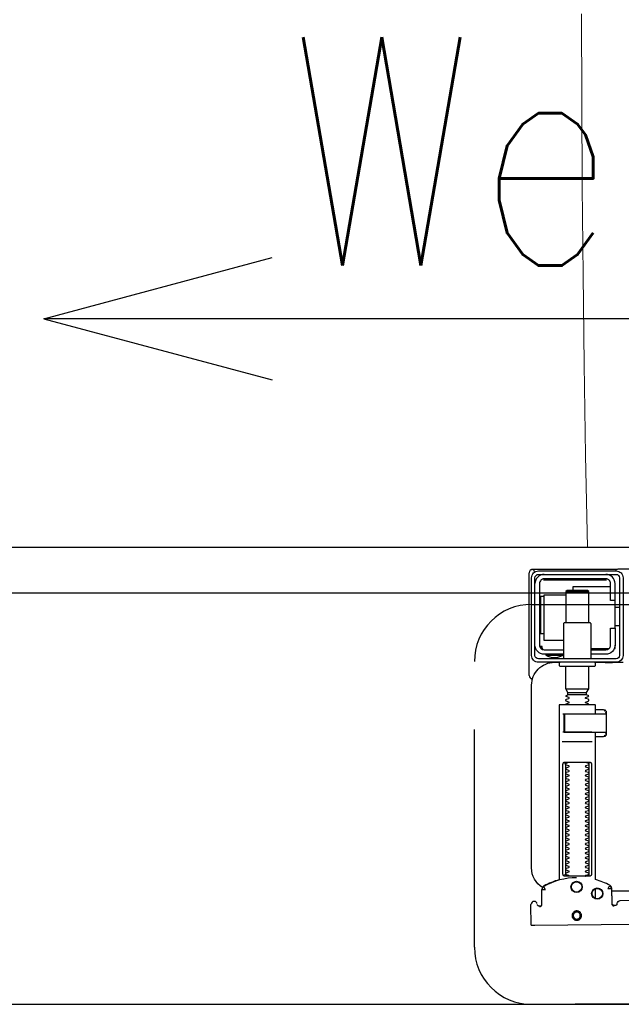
# Model space of a CAD drawing. Header units: millimetres. Extents: x 28600 to 181045, y -399112 to -163690.
# Tile 426 of 482: x 74472 to 74498, y -195414 to -195371. Entities that reach past the tile are written whole.
import ezdxf

# ---------------------------------------------------------------- set-up
doc = ezdxf.new("R2010")
doc.units = ezdxf.units.MM
doc.linetypes.add('CARKOVANA', pattern=[7.5, 5, -2.5])
doc.linetypes.add('HIDDEN2', pattern=[4.7625, 3.175, -1.5875])
doc.layers.get('0').update_dxf_attribs({"color": 8})
for name, color, linetype in [('!! 0_ Istn-sciany', 8, 'Continuous'), ('!! 0_Istn-went', 8, 'Continuous'), ('!! 1_Wyburzenia', 8, 'CARKOVANA'), ('!! 2 ZABUDOWA GK-MDF', 8, 'Continuous'), ('!! 2_wypos-sanitarne', 8, 'Continuous')]:
    doc.layers.add(name, color=color, linetype=linetype)
doc.layers.add('!!_@ wypos sanit nd', color=8, linetype='Continuous', plot=False)
doc.styles.add('ARCHETYP', font='romans.shx', dxfattribs={"height": 15})

# ---------------------------------------------------------------- blocks, each defined once
blk = doc.blocks.new('A$Cff2eaf8b')
for points in [[(0.19864, 0.08252), (0.11173, 0.08169)], [(0.20013, 0.08252), (0.20025, 0.07353)], [(0.16386, 0.07389), (0.16409, 0.07384), (0.16425, 0.07378), (0.1644, 0.07368), (0.16452, 0.07356), (0.16463, 0.07342), (0.16471, 0.07326), (0.16476, 0.07309), (0.16478, 0.07292), (0.16496, 0.06636), (0.16497, 0.06624), (0.16498, 0.06614), (0.165, 0.06604), (0.16503, 0.06594), (0.16507, 0.06584), (0.16511, 0.06575), (0.16516, 0.06566), (0.16521, 0.06557), (0.16527, 0.06549), (0.16534, 0.0654), (0.16542, 0.06533), (0.1655, 0.06526), (0.16558, 0.06519), (0.16567, 0.06513), (0.16576, 0.06508), (0.16651, 0.0647), (0.16726, 0.06433), (0.16803, 0.06399), (0.16881, 0.06367), (0.1696, 0.06337), (0.17039, 0.06309), (0.17119, 0.06284), (0.172, 0.0626), (0.172, -0.00186)], [(0.1651, 0.06653), (0.16492, 0.07312), (0.1649, 0.07329), (0.16485, 0.07345), (0.16478, 0.07361), (0.16467, 0.07374), (0.16455, 0.07386), (0.16441, 0.07396), (0.16425, 0.07403), (0.16409, 0.07408), (0.16391, 0.07409)], [(0.19757, 0.07355), (0.19749, 0.07368), (0.19738, 0.0738), (0.19726, 0.0739), (0.19713, 0.07399), (0.19698, 0.07405), (0.19683, 0.07408), (0.19667, 0.07409), (0.19577, 0.07408)], [(0.172, 0.07087), (0.172, 0.06656)], [(0.16493, 0.0675), (-0.16477, 0.0675)], [(0.17483, 0.06014), (0.17483, 0.01214)], [(0.18523, 0.01214), (0.18523, 0.06014)], [(0.16811, -0.00015), (0.16776, -0.00056), (0.16776, -0.00022), (0.16779, -0.00011), (0.16786, -0.00004), (0.16797, 0), (0.1681, 0.00001), (0.16822, 0.00001), (0.16841, 0.00003), (0.16887, 0.00014), (0.172, 0.00014)], [(0.16848, 0.00006), (0.16856, 0.00012), (0.16876, 0.00014)], [(0.18662, 0.00214), (0.17345, 0.00214)], [(0.16732, -0.0019), (0.16732, -0.00074), (0.16736, -0.00062), (0.16746, -0.00054), (0.16767, -0.00049)], [(0.16751, -0.00165), (0.16754, -0.00139), (0.16766, -0.00086)], [(0.17371, -0.00186), (0.18481, -0.00186), (0.18637, -0.00186)], [(0.16767, -0.01124), (0.16755, -0.01122), (0.16746, -0.01119), (0.16737, -0.01112), (0.16732, -0.01098), (0.16732, -0.00983)], [(0.16766, -0.01087), (0.16754, -0.01033), (0.16751, -0.01008)], [(0.172, -0.01186), (0.16887, -0.01186), (0.16841, -0.01176), (0.16831, -0.01174), (0.16819, -0.01174), (0.16806, -0.01173), (0.16794, -0.01172), (0.16783, -0.01166), (0.16776, -0.01151), (0.16776, -0.01117), (0.16811, -0.01157)], [(0.16876, -0.01186), (0.16866, -0.01186), (0.16848, -0.01178)], [(0.18558, -0.00986), (0.18637, -0.00986)], [(0.185, -0.02092), (0.175, -0.02092)], [(0.1759, -0.0183), (0.1841, -0.0183)], [(0.1841, -0.01936), (0.1759, -0.01936)], [(0.19962, -0.02522), (0.19976, -0.02523), (0.19987, -0.02526), (0.20001, -0.0253)], [(0.20099, -0.02671), (0.20099, -0.0717)], [(0.174, -0.0385), (0.16618, -0.0385)], [(0.167, -0.03806), (0.16693, -0.03815), (0.16687, -0.03825), (0.16681, -0.03837), (0.16675, -0.0385)], [(0.19499, -0.03806), (0.19506, -0.03814), (0.19512, -0.03823), (0.19517, -0.03833), (0.19521, -0.03842), (0.19525, -0.03853), (0.19528, -0.03863), (0.19531, -0.03874), (0.19533, -0.03885), (0.19535, -0.03896), (0.19537, -0.03907), (0.19538, -0.03917), (0.19539, -0.03927), (0.19537, -0.03937), (0.19547, -0.0394), (0.19557, -0.0394), (0.19567, -0.0394), (0.19578, -0.0394), (0.19589, -0.0394), (0.19612, -0.0394), (0.19616, -0.0393), (0.19615, -0.03919), (0.19613, -0.03907), (0.19609, -0.03894), (0.19605, -0.03882), (0.19594, -0.03861)], [(0.1635, -0.0475), (0.1635, -0.04)], [(0.186, -0.042), (0.1945, -0.042), (0.1945, -0.062), (0.185, -0.062)], [(0.19591, -0.04489), (0.19602, -0.04489), (0.19615, -0.04489), (0.19632, -0.04489), (0.1965, -0.04489)], [(0.1615, -0.0485), (0.1635, -0.0485)], [(0.175, -0.0498), (0.175, -0.06346), (0.1755, -0.06396), (0.1845, -0.06396), (0.185, -0.06346), (0.185, -0.0498)], [(0.1615, -0.0565), (0.1635, -0.0565)], [(0.1655, -0.0655), (0.182, -0.0655), (0.182, -0.06396)], [(0.185, -0.06346), (0.175, -0.06346)], [(0.1965, -0.06151), (0.19632, -0.06151), (0.19615, -0.06151), (0.19602, -0.06151), (0.19591, -0.06151)], [(0.16721, -0.0685), (0.19466, -0.0685), (0.19478, -0.0685)], [(0.17, -0.069), (0.17, -0.0685)], [(0.174, -0.069), (0.174, -0.0685)]]:
    blk.add_lwpolyline(points)
for points in [[(0.16424, 0.07378), (0.16327, 0.07377), (0.16304, 0.07374), (0.16282, 0.07366), (0.16262, 0.07353), (0.16265, 0.07357), (0.16258, 0.07337), (0.16257, 0.07317, -0.157432), (0.16238, 0.07258), (0.1621, 0.07218, -0.241147), (0.16129, 0.07175), (0.1115, 0.07128)], [(0.19647, 0.0744), (0.19626, 0.07438), (0.19604, 0.0743), (0.19585, 0.07417), (0.19566, 0.07396, 0.132231), (0.19551, 0.07346), (0.19546, 0.06691)], [(0.19885, 0.07212), (0.19898, 0.07212), (0.19912, 0.07213), (0.19927, 0.07216), (0.1994, 0.07222), (0.19953, 0.07229), (0.19965, 0.07238), (0.19975, 0.07248), (0.20007, 0.07294, 0.158481), (0.20025, 0.07353)], [(0.19768, 0.0731, 0.415336), (0.19869, 0.07211)], [(0.18031, 0.06175, 0.125713), (0.19466, 0.06556, 0.121439), (0.19519, 0.06605, -0.262119), (0.2, 0.0575), (0.2, -0.0225, -0.414214), (0.19, -0.0325), (0.18751, -0.0325, 0.405519), (0.188, -0.032), (0.188, -0.0313, 0.414214), (0.1875, -0.0308), (0.1725, -0.0308, 0.414214), (0.172, -0.0313), (0.172, -0.032, 0.405519), (0.17249, -0.0325, 0.001664), (0.15993, -0.0325)], [(0.172, -0.00986), (0.172, -0.01366, 0.414214), (0.1722, -0.01386), (0.18462, -0.01386), (0.1878, -0.01386, 0.414214), (0.188, -0.01366), (0.188, 0.06267), (0.18885, 0.06292), (0.18969, 0.06319), (0.19052, 0.0635), (0.19134, 0.06382), (0.19215, 0.06417), (0.19295, 0.06454), (0.19374, 0.06494), (0.19456, 0.06538), (0.19464, 0.06544), (0.19473, 0.0655), (0.19481, 0.06557), (0.19488, 0.06564), (0.19495, 0.06572), (0.19502, 0.06581)], [(0.17647, 0.01114, 0.182836), (0.17636, 0.01123), (0.17515, 0.01163, 0.050055), (0.175, 0.0119), (0.175, 0.01218, 0.050055), (0.17515, 0.01244), (0.17636, 0.01285, 0.719897), (0.17636, 0.01323), (0.17515, 0.01363, 0.050055), (0.175, 0.0139), (0.175, 0.01418, 0.050055), (0.17515, 0.01444), (0.17636, 0.01485, 0.719897), (0.17636, 0.01523), (0.17515, 0.01563, 0.050055), (0.175, 0.0159), (0.175, 0.01618, 0.050055), (0.17515, 0.01644), (0.17636, 0.01685, 0.719897), (0.17636, 0.01723), (0.17515, 0.01763, 0.050055), (0.175, 0.0179), (0.175, 0.01818, 0.050055), (0.17515, 0.01844), (0.17636, 0.01885, 0.719897), (0.17636, 0.01923), (0.17515, 0.01963, 0.050055), (0.175, 0.0199), (0.175, 0.02018, 0.050055), (0.17515, 0.02044), (0.17636, 0.02085, 0.719897), (0.17636, 0.02123), (0.17515, 0.02163, 0.050055), (0.175, 0.0219), (0.175, 0.02218, 0.050055), (0.17515, 0.02244), (0.17636, 0.02285, 0.719897), (0.17636, 0.02323), (0.17515, 0.02363, 0.050055), (0.175, 0.0239), (0.175, 0.02418, 0.050055), (0.17515, 0.02444), (0.17636, 0.02485, 0.719897), (0.17636, 0.02523), (0.17515, 0.02563, 0.050055), (0.175, 0.0259), (0.175, 0.02618, 0.050055), (0.17515, 0.02644), (0.17636, 0.02685, 0.719897), (0.17636, 0.02723), (0.17515, 0.02763, 0.050055), (0.175, 0.0279), (0.175, 0.02818, 0.050055), (0.17515, 0.02844), (0.17636, 0.02885, 0.719897), (0.17636, 0.02923), (0.17515, 0.02963, 0.050055), (0.175, 0.0299), (0.175, 0.03018, 0.050055), (0.17515, 0.03044), (0.17636, 0.03085, 0.719897), (0.17636, 0.03123), (0.17515, 0.03163, 0.050055), (0.175, 0.0319), (0.175, 0.03218, 0.050055), (0.17515, 0.03244), (0.17636, 0.03285, 0.719897), (0.17636, 0.03323), (0.17515, 0.03363, 0.050055), (0.175, 0.0339), (0.175, 0.03418, 0.050055), (0.17515, 0.03444), (0.17636, 0.03485, 0.719897), (0.17636, 0.03523), (0.17515, 0.03563, 0.050055), (0.175, 0.0359), (0.175, 0.03618, 0.050055), (0.17515, 0.03644), (0.17636, 0.03685, 0.719897), (0.17636, 0.03723), (0.17515, 0.03763, 0.050055), (0.175, 0.0379), (0.175, 0.03818, 0.050055), (0.17515, 0.03844), (0.17636, 0.03885, 0.719897), (0.17636, 0.03923), (0.17515, 0.03963, 0.050055), (0.175, 0.0399), (0.175, 0.04018, 0.050055), (0.17515, 0.04044), (0.17636, 0.04085, 0.719897), (0.17636, 0.04123), (0.17515, 0.04163, 0.050055), (0.175, 0.0419), (0.175, 0.04218, 0.050055), (0.17515, 0.04244), (0.17636, 0.04285, 0.719897), (0.17636, 0.04323), (0.17515, 0.04363, 0.050055), (0.175, 0.0439), (0.175, 0.04418, 0.050055), (0.17515, 0.04444), (0.17636, 0.04485, 0.719897), (0.17636, 0.04523), (0.17515, 0.04563, 0.050055), (0.175, 0.0459), (0.175, 0.04618, 0.050055), (0.17515, 0.04644), (0.17636, 0.04685, 0.719897), (0.17636, 0.04723), (0.17515, 0.04763, 0.050055), (0.175, 0.0479), (0.175, 0.04818, 0.050055), (0.17515, 0.04844), (0.17636, 0.04885, 0.719897), (0.17636, 0.04923), (0.17515, 0.04963, 0.050055), (0.175, 0.0499), (0.175, 0.05018, 0.050055), (0.17515, 0.05044), (0.17636, 0.05085, 0.719897), (0.17636, 0.05123), (0.17515, 0.05163, 0.050055), (0.175, 0.0519), (0.175, 0.05218, 0.050055), (0.17515, 0.05244), (0.17636, 0.05285, 0.719897), (0.17636, 0.05323), (0.17515, 0.05363, 0.050055), (0.175, 0.0539), (0.175, 0.05418, 0.050055), (0.17515, 0.05444), (0.17636, 0.05485, 0.719897), (0.17636, 0.05523), (0.17515, 0.05563, 0.050055), (0.175, 0.0559), (0.175, 0.05618, 0.050055), (0.17515, 0.05644), (0.17636, 0.05685, 0.719897), (0.17636, 0.05723), (0.17515, 0.05763, 0.050055), (0.175, 0.0579), (0.175, 0.05818, 0.050055), (0.17515, 0.05844), (0.17636, 0.05885, 0.719897), (0.17636, 0.05923), (0.17515, 0.05963, 0.050055), (0.175, 0.0599), (0.175, 0.06018, 0.050055), (0.17515, 0.06044), (0.17636, 0.06085, 0.474594), (0.17647, 0.06114)], [(0.18353, 0.06114, 0.474594), (0.18364, 0.06085), (0.18485, 0.06044, 0.050055), (0.185, 0.06018), (0.185, 0.0599, 0.050055), (0.18485, 0.05963), (0.18364, 0.05923, 0.719897), (0.18364, 0.05885), (0.18485, 0.05844, 0.050055), (0.185, 0.05818), (0.185, 0.0579, 0.050055), (0.18485, 0.05763), (0.18364, 0.05723, 0.719897), (0.18364, 0.05685), (0.18485, 0.05644, 0.050055), (0.185, 0.05618), (0.185, 0.0559, 0.050055), (0.18485, 0.05563), (0.18364, 0.05523, 0.719897), (0.18364, 0.05485), (0.18485, 0.05444, 0.050055), (0.185, 0.05418), (0.185, 0.0539, 0.050055), (0.18485, 0.05363), (0.18364, 0.05323, 0.719897), (0.18364, 0.05285), (0.18485, 0.05244, 0.050055), (0.185, 0.05218), (0.185, 0.0519, 0.050055), (0.18485, 0.05163), (0.18364, 0.05123, 0.719897), (0.18364, 0.05085), (0.18485, 0.05044, 0.050055), (0.185, 0.05018), (0.185, 0.0499, 0.050055), (0.18485, 0.04963), (0.18364, 0.04923, 0.719897), (0.18364, 0.04885), (0.18485, 0.04844, 0.050055), (0.185, 0.04818), (0.185, 0.0479, 0.050055), (0.18485, 0.04763), (0.18364, 0.04723, 0.719897), (0.18364, 0.04685), (0.18485, 0.04644, 0.050055), (0.185, 0.04618), (0.185, 0.0459, 0.050055), (0.18485, 0.04563), (0.18364, 0.04523, 0.719897), (0.18364, 0.04485), (0.18485, 0.04444, 0.050055), (0.185, 0.04418), (0.185, 0.0439, 0.050055), (0.18485, 0.04363), (0.18364, 0.04323, 0.719897), (0.18364, 0.04285), (0.18485, 0.04244, 0.050055), (0.185, 0.04218), (0.185, 0.0419, 0.050055), (0.18485, 0.04163), (0.18364, 0.04123, 0.719897), (0.18364, 0.04085), (0.18485, 0.04044, 0.050055), (0.185, 0.04018), (0.185, 0.0399, 0.050055), (0.18485, 0.03963), (0.18364, 0.03923, 0.719897), (0.18364, 0.03885), (0.18485, 0.03844, 0.050055), (0.185, 0.03818), (0.185, 0.0379, 0.050055), (0.18485, 0.03763), (0.18364, 0.03723, 0.719897), (0.18364, 0.03685), (0.18485, 0.03644, 0.050055), (0.185, 0.03618), (0.185, 0.0359, 0.050055), (0.18485, 0.03563), (0.18364, 0.03523, 0.719897), (0.18364, 0.03485), (0.18485, 0.03444, 0.050055), (0.185, 0.03418), (0.185, 0.0339, 0.050055), (0.18485, 0.03363), (0.18364, 0.03323, 0.719897), (0.18364, 0.03285), (0.18485, 0.03244, 0.050055), (0.185, 0.03218), (0.185, 0.0319, 0.050055), (0.18485, 0.03163), (0.18364, 0.03123, 0.719897), (0.18364, 0.03085), (0.18485, 0.03044, 0.050055), (0.185, 0.03018), (0.185, 0.0299, 0.050055), (0.18485, 0.02963), (0.18364, 0.02923, 0.719897), (0.18364, 0.02885), (0.18485, 0.02844, 0.050055), (0.185, 0.02818), (0.185, 0.0279, 0.050055), (0.18485, 0.02763), (0.18364, 0.02723, 0.719897), (0.18364, 0.02685), (0.18485, 0.02644, 0.050055), (0.185, 0.02618), (0.185, 0.0259, 0.050055), (0.18485, 0.02563), (0.18364, 0.02523, 0.719897), (0.18364, 0.02485), (0.18485, 0.02444, 0.050055), (0.185, 0.02418), (0.185, 0.0239, 0.050055), (0.18485, 0.02363), (0.18364, 0.02323, 0.719897), (0.18364, 0.02285), (0.18485, 0.02244, 0.050055), (0.185, 0.02218), (0.185, 0.0219, 0.050055), (0.18485, 0.02163), (0.18364, 0.02123, 0.719897), (0.18364, 0.02085), (0.18485, 0.02044, 0.050055), (0.185, 0.02018), (0.185, 0.0199, 0.050055), (0.18485, 0.01963), (0.18364, 0.01923, 0.719897), (0.18364, 0.01885), (0.18485, 0.01844, 0.050055), (0.185, 0.01818), (0.185, 0.0179, 0.050055), (0.18485, 0.01763), (0.18364, 0.01723, 0.719897), (0.18364, 0.01685), (0.18485, 0.01644, 0.050055), (0.185, 0.01618), (0.185, 0.0159, 0.050055), (0.18485, 0.01563), (0.18364, 0.01523, 0.719897), (0.18364, 0.01485), (0.18485, 0.01444, 0.050055), (0.185, 0.01418), (0.185, 0.0139, 0.050055), (0.18485, 0.01363), (0.18364, 0.01323, 0.719897), (0.18364, 0.01285), (0.18485, 0.01244, 0.050055), (0.185, 0.01218), (0.185, 0.0119, 0.050055), (0.18485, 0.01163), (0.18364, 0.01123, 0.182836), (0.18353, 0.01114)], [(0.18575, -0.00966), (0.18575, -0.00207), (0.18572, -0.00196), (0.18564, -0.00189), (0.18554, -0.00186), (0.18565, -0.00188), (0.18573, -0.00194), (0.18577, -0.00204), (0.18577, -0.00966), (0.18574, -0.00977), (0.18566, -0.00984), (0.18547, -0.00986), (0.18558, -0.00981), (0.18563, -0.00966), (0.18563, -0.00206), (0.18557, -0.00191), (0.18547, -0.00186), (0.16743, -0.00186, 0.414214), (0.16723, -0.00206), (0.16723, -0.00966, 0.414214), (0.16743, -0.00986), (0.18547, -0.00986)], [(0.18555, -0.00986, 0.414213), (0.18575, -0.00966), (0.18575, -0.00207), (0.18575, -0.00966), (0.18572, -0.00977), (0.18564, -0.00984), (0.18554, -0.00986)], [(0.175, -0.01382), (0.175, -0.01406, -0.050055), (0.17515, -0.01432), (0.17636, -0.01473, -0.719897), (0.17636, -0.01511), (0.17515, -0.01552, -0.050055), (0.175, -0.01578), (0.175, -0.01606, -0.050055), (0.17515, -0.01632), (0.17636, -0.01673, -0.719897), (0.17636, -0.01711), (0.17515, -0.01752, -0.050055), (0.175, -0.01778), (0.1759, -0.0183), (0.1759, -0.01936), (0.175, -0.02092), (0.175, -0.0308)], [(0.185, -0.01382), (0.185, -0.01406, 0.050055), (0.18485, -0.01432), (0.18364, -0.01473, 0.719897), (0.18364, -0.01511), (0.18485, -0.01552, 0.050055), (0.185, -0.01578), (0.185, -0.01606, 0.050055), (0.18485, -0.01632), (0.18364, -0.01673, 0.719897), (0.18364, -0.01711), (0.18485, -0.01752, 0.050055), (0.185, -0.01778), (0.1841, -0.0183), (0.1841, -0.01936), (0.185, -0.02092), (0.185, -0.0308)], [(0.2001, -0.02534, 0.126559), (0.19961, -0.02525)], [(0.20099, -0.02671, 0.198909), (0.20055, -0.02564, 0.091301), (0.2001, -0.02534)], [(0.174, -0.034), (0.174, -0.0493, 0.414214), (0.1745, -0.0498), (0.1855, -0.0498, 0.414214), (0.186, -0.0493), (0.186, -0.034)], [(0.16379, -0.0385), (0.1635, -0.0385), (0.1635, -0.04, -0.414214), (0.1675, -0.036), (0.174, -0.036)], [(0.174, -0.038), (0.1675, -0.038, 0.414214), (0.1655, -0.04), (0.1655, -0.0475), (0.1635, -0.0475), (0.1635, -0.067, 0.414214), (0.1675, -0.071)], [(0.1635, -0.0595), (0.1655, -0.0595), (0.1655, -0.067, 0.414214), (0.1675, -0.069), (0.1945, -0.069, 0.414214), (0.1965, -0.067), (0.1965, -0.04, 0.414214), (0.1945, -0.038), (0.186, -0.038)], [(0.19375, -0.03562, 0.119096), (0.19, -0.03454, 0.119096), (0.18625, -0.03562)], [(0.19375, -0.036), (0.19375, -0.03562), (0.18625, -0.03562), (0.18625, -0.036), (0.1945, -0.036, -0.414214), (0.1985, -0.04)], [(0.1945, -0.04497), (0.19515, -0.04496), (0.19542, -0.04496), (0.1956, -0.04496), (0.19566, -0.04496, 0.116465), (0.19589, -0.0449), (0.196, -0.04485), (0.196, -0.06155), (0.19589, -0.0615, 0.116465), (0.19566, -0.06144), (0.19542, -0.06144), (0.19515, -0.06144), (0.1945, -0.06143)], [(0.1945, -0.071, 0.414214), (0.1985, -0.067)], [(0.11124, -0.0725), (0.11142, -0.07274), (0.11165, -0.07293), (0.11192, -0.07308), (0.1122, -0.07317), (0.1125, -0.0732), (0.1623, -0.0732, 0.326231), (0.16325, -0.0725)], [(0.1987, -0.07216, 0.000114), (0.1987, -0.07216, 0.517015), (0.20003, -0.07309), (0.19993, -0.07313), (0.19983, -0.07315), (0.19971, -0.07318), (0.19958, -0.07319), (0.19948, -0.07319), (0.19903, -0.07319), (0.19841, -0.07319), (0.19771, -0.07319), (0.16427, -0.07319), (0.16392, -0.07319), (0.16356, -0.07319), (0.16323, -0.07319), (0.16293, -0.07319), (0.16269, -0.07319), (0.16249, -0.07319), (0.16236, -0.07319)], [(0.2001, -0.07306, 0.091301), (0.20055, -0.07276, 0.198909), (0.20099, -0.0717)]]:
    blk.add_lwpolyline(points, format="xyb")
for points in [[(0.18024, 0.0763), (0.18044, 0.07631), (0.18064, 0.07634), (0.18083, 0.07639), (0.18102, 0.07646), (0.1812, 0.07655), (0.18138, 0.07665), (0.18154, 0.07677), (0.18168, 0.07691), (0.18182, 0.07706), (0.18193, 0.07722), (0.18204, 0.0774), (0.18212, 0.07758), (0.18219, 0.07777), (0.18223, 0.07796), (0.18226, 0.07816), (0.18227, 0.07836), (0.18226, 0.07857), (0.18223, 0.07876), (0.18217, 0.07896), (0.18211, 0.07915), (0.18202, 0.07933), (0.18191, 0.0795), (0.18179, 0.07966), (0.18165, 0.07981), (0.1815, 0.07994), (0.18134, 0.08006), (0.18117, 0.08016), (0.18099, 0.08024), (0.1808, 0.08031), (0.1806, 0.08036), (0.1804, 0.08038), (0.1802, 0.08039), (0.18, 0.08038), (0.1798, 0.08035), (0.17961, 0.0803), (0.17942, 0.08023), (0.17924, 0.08014), (0.17907, 0.08004), (0.17891, 0.07992), (0.17876, 0.07978), (0.17863, 0.07963), (0.17851, 0.07947), (0.17841, 0.07929), (0.17832, 0.07911), (0.17826, 0.07892), (0.17821, 0.07872), (0.17818, 0.07853), (0.17817, 0.07832), (0.17819, 0.07812), (0.17822, 0.07793), (0.17827, 0.07773), (0.17834, 0.07754), (0.17842, 0.07736), (0.17853, 0.07719), (0.17865, 0.07703), (0.17879, 0.07688), (0.17894, 0.07675), (0.1791, 0.07663), (0.17927, 0.07653), (0.17946, 0.07645), (0.17965, 0.07638), (0.17984, 0.07633), (0.18004, 0.07631)], [(0.18023, 0.07679), (0.18038, 0.0768), (0.18053, 0.07682), (0.18068, 0.07686), (0.18082, 0.07691), (0.18096, 0.07698), (0.18109, 0.07706), (0.18121, 0.07715), (0.18132, 0.07725), (0.18143, 0.07737), (0.18151, 0.07749), (0.18159, 0.07762), (0.18166, 0.07776), (0.18171, 0.0779), (0.18174, 0.07805), (0.18176, 0.0782), (0.18177, 0.07835), (0.18176, 0.0785), (0.18174, 0.07866), (0.1817, 0.0788), (0.18164, 0.07895), (0.18158, 0.07908), (0.1815, 0.07921), (0.18141, 0.07933), (0.1813, 0.07944), (0.18119, 0.07955), (0.18107, 0.07964), (0.18093, 0.07971), (0.1808, 0.07978), (0.18065, 0.07983), (0.18051, 0.07986), (0.18036, 0.07988), (0.1802, 0.07989), (0.18005, 0.07988), (0.1799, 0.07986), (0.17975, 0.07982), (0.17961, 0.07976), (0.17947, 0.0797), (0.17935, 0.07962), (0.17922, 0.07953), (0.17911, 0.07942), (0.17901, 0.07931), (0.17892, 0.07919), (0.17884, 0.07906), (0.17878, 0.07892), (0.17873, 0.07877), (0.1787, 0.07863), (0.17867, 0.07848), (0.17867, 0.07832), (0.17868, 0.07817), (0.1787, 0.07802), (0.17874, 0.07787), (0.17879, 0.07773), (0.17886, 0.07759), (0.17894, 0.07746), (0.17903, 0.07734), (0.17913, 0.07723), (0.17925, 0.07713), (0.17937, 0.07704), (0.1795, 0.07696), (0.17964, 0.0769), (0.17978, 0.07685), (0.17993, 0.07682), (0.18008, 0.07679)], [(0.16587, 0.06536), (0.16582, 0.06538), (0.16577, 0.06542), (0.16573, 0.06545), (0.16568, 0.06549), (0.16563, 0.06553), (0.16558, 0.06558), (0.16553, 0.06563), (0.16548, 0.06568), (0.16544, 0.06573), (0.1654, 0.06579), (0.16536, 0.06585), (0.16532, 0.06591), (0.16529, 0.06597), (0.16526, 0.06603), (0.16523, 0.0661), (0.16521, 0.06616), (0.16519, 0.06623), (0.16517, 0.06629), (0.16515, 0.06636), (0.16514, 0.06642), (0.16514, 0.06648), (0.16513, 0.06654), (0.16513, 0.06659), (0.16518, 0.06661), (0.16643, 0.06666), (0.16648, 0.06666), (0.16654, 0.06666), (0.16659, 0.06668), (0.16664, 0.06665), (0.16661, 0.06661), (0.16658, 0.06656), (0.16655, 0.06651), (0.16652, 0.06645), (0.16594, 0.06536)], [(0.18533, 0.06114), (0.18541, 0.06113), (0.1855, 0.06112), (0.18559, 0.06111), (0.18567, 0.06108), (0.18575, 0.06105), (0.18583, 0.06101), (0.18591, 0.06096), (0.18597, 0.0609), (0.18604, 0.06084), (0.18609, 0.06076), (0.18615, 0.06068), (0.18619, 0.06058), (0.18623, 0.06048), (0.18625, 0.06037), (0.18627, 0.06025), (0.18628, 0.06014), (0.18628, 0.01214), (0.18627, 0.01202), (0.18625, 0.01191), (0.18623, 0.0118), (0.18619, 0.01169), (0.18615, 0.0116), (0.18609, 0.01151), (0.18604, 0.01144), (0.18597, 0.01137), (0.18591, 0.01131), (0.18583, 0.01126), (0.18575, 0.01122), (0.18567, 0.01119), (0.18559, 0.01117), (0.1855, 0.01115), (0.18541, 0.01114), (0.18533, 0.01114), (0.17475, 0.01114), (0.17466, 0.01114), (0.17457, 0.01115), (0.17449, 0.01117), (0.1744, 0.01119), (0.17432, 0.01122), (0.17424, 0.01126), (0.17416, 0.01131), (0.17409, 0.01137), (0.17403, 0.01144), (0.17397, 0.01151), (0.17392, 0.0116), (0.17387, 0.01169), (0.17384, 0.0118), (0.17381, 0.01191), (0.17379, 0.01202), (0.17379, 0.01214), (0.17379, 0.06014), (0.17379, 0.06025), (0.17381, 0.06037), (0.17384, 0.06048), (0.17387, 0.06058), (0.17392, 0.06068), (0.17397, 0.06076), (0.17403, 0.06084), (0.17409, 0.0609), (0.17416, 0.06096), (0.17424, 0.06101), (0.17432, 0.06105), (0.1744, 0.06108), (0.17449, 0.06111), (0.17457, 0.06112), (0.17466, 0.06113), (0.17475, 0.06114)]]:
    blk.add_lwpolyline(points, close=True)
for points in [[(0.19546, 0.0669), (0.19546, 0.0669), (0.19546, 0.0669), (0.19546, 0.06691), (0.19546, 0.06691), (0.19546, 0.06691), (0.19546, 0.06691), (0.19546, 0.06691), (0.19546, 0.06691), (0.19546, 0.06691), (0.19546, 0.06691), (0.19546, 0.06691), (0.19546, 0.06691), (0.19546, 0.06691), (0.19546, 0.06691), (0.19546, 0.06691), (0.19546, 0.06691), (0.19546, 0.06691), (0.19546, 0.06691), (0.19546, 0.06691), (0.19546, 0.0669), (0.19546, 0.0669), (0.19546, 0.0669), (0.19546, 0.0669), (0.19546, 0.0669), (0.19546, 0.0669), (0.19546, 0.0669), (0.19546, 0.0669), (0.19546, 0.0669), (0.19546, 0.0669), (0.19546, 0.0669), (0.19546, 0.0669), (0.19546, 0.0669), (0.19546, 0.0669), (0.19546, 0.0669), (0.19546, 0.0669), (0.19545, 0.0669), (0.19545, 0.06691), (0.19545, 0.06691), (0.19545, 0.06691), (0.19545, 0.06691), (0.19545, 0.06691), (0.19545, 0.06691), (0.19545, 0.06691), (0.19545, 0.06691), (0.19544, 0.06691), (0.19544, 0.06691), (0.19544, 0.0669), (0.19544, 0.0669), (0.19544, 0.0669), (0.19543, 0.0669), (0.19543, 0.0669), (0.19543, 0.0669), (0.19543, 0.0669), (0.19543, 0.0669), (0.19543, 0.0669), (0.19543, 0.0669), (0.19542, 0.0669), (0.19542, 0.0669), (0.19542, 0.0669), (0.19542, 0.0669), (0.19542, 0.0669), (0.19541, 0.0669), (0.19541, 0.0669), (0.19541, 0.0669), (0.19541, 0.0669), (0.19541, 0.0669), (0.1954, 0.0669), (0.1954, 0.0669), (0.1954, 0.0669), (0.19539, 0.0669), (0.19539, 0.0669), (0.19539, 0.0669), (0.19537, 0.06691), (0.19537, 0.06691), (0.19537, 0.06691), (0.19536, 0.06691), (0.19536, 0.06691), (0.19535, 0.06691), (0.19535, 0.06691), (0.19534, 0.06691), (0.19534, 0.06691), (0.19533, 0.06691), (0.19533, 0.06691), (0.19532, 0.06691), (0.19532, 0.06691), (0.19531, 0.06691), (0.19531, 0.06691), (0.1953, 0.06691), (0.19529, 0.06691), (0.19529, 0.06691), (0.19528, 0.06691), (0.19527, 0.06691), (0.19527, 0.06691), (0.19526, 0.06691), (0.19525, 0.06691), (0.19524, 0.06691), (0.19523, 0.06691), (0.19523, 0.06691), (0.19522, 0.06691), (0.19521, 0.06691), (0.1952, 0.06691), (0.19519, 0.06691), (0.19518, 0.06691), (0.19517, 0.06691), (0.19516, 0.06691), (0.19515, 0.06691), (0.19514, 0.06691), (0.19513, 0.06691), (0.19512, 0.06691), (0.19511, 0.06691), (0.1951, 0.06691), (0.19509, 0.06691), (0.19508, 0.06691), (0.19507, 0.06691), (0.19506, 0.06691), (0.19505, 0.06691), (0.19504, 0.06691), (0.19503, 0.06691), (0.19502, 0.06691), (0.19501, 0.06691), (0.19499, 0.06691), (0.19498, 0.06691), (0.19497, 0.06691), (0.19496, 0.06691), (0.19495, 0.06691), (0.19494, 0.06692), (0.19492, 0.06692), (0.19491, 0.06692), (0.1949, 0.06692), (0.19489, 0.06692), (0.19487, 0.06692), (0.19486, 0.06692), (0.19485, 0.06692), (0.19484, 0.06692), (0.19482, 0.06692), (0.19481, 0.06692), (0.19469, 0.06692), (0.19464, 0.06692), (0.19459, 0.06692), (0.19456, 0.06692), (0.19453, 0.06692), (0.19451, 0.06692), (0.19448, 0.06692), (0.19445, 0.06692), (0.19443, 0.06692), (0.1944, 0.06692), (0.19438, 0.06692), (0.19435, 0.06692), (0.19433, 0.06692), (0.1943, 0.06692), (0.19428, 0.06692), (0.19427, 0.06692), (0.19425, 0.06692), (0.19423, 0.06692), (0.19422, 0.06692), (0.19421, 0.06692), (0.19419, 0.06692), (0.19418, 0.06692), (0.19418, 0.06692), (0.19417, 0.06692), (0.19416, 0.06692), (0.19416, 0.06692), (0.19415, 0.06692), (0.19415, 0.06693), (0.19414, 0.06693), (0.19414, 0.06693), (0.19413, 0.06693), (0.19413, 0.06693), (0.19412, 0.06693), (0.19412, 0.06693), (0.19411, 0.06693), (0.19411, 0.06693), (0.19411, 0.06692), (0.1941, 0.06692), (0.1941, 0.06692), (0.1941, 0.06692), (0.19409, 0.06692), (0.19409, 0.06692), (0.19409, 0.06692), (0.19408, 0.06692), (0.19408, 0.06692), (0.19408, 0.06692), (0.19407, 0.06692), (0.19407, 0.06692), (0.19406, 0.06692), (0.19406, 0.06692), (0.19406, 0.06692), (0.19406, 0.06692), (0.19405, 0.06692), (0.19405, 0.06692), (0.19405, 0.06692), (0.19405, 0.06692), (0.19404, 0.06693), (0.19404, 0.06693), (0.19404, 0.06693), (0.19403, 0.06693), (0.19403, 0.06693), (0.19402, 0.06693), (0.19402, 0.06694), (0.19402, 0.06694), (0.19401, 0.06694), (0.19401, 0.06694), (0.19401, 0.06694), (0.194, 0.06694), (0.194, 0.06694), (0.194, 0.06694), (0.194, 0.06694), (0.194, 0.06694), (0.194, 0.06694), (0.19399, 0.06694), (0.19399, 0.06694), (0.19399, 0.06694), (0.19399, 0.06694), (0.19399, 0.06694), (0.19399, 0.06694), (0.19399, 0.06694), (0.19398, 0.06694), (0.19398, 0.06694), (0.19398, 0.06694), (0.19398, 0.06693), (0.19398, 0.06693), (0.19397, 0.06693), (0.19397, 0.06693), (0.19397, 0.06693), (0.19397, 0.06693), (0.19397, 0.06692), (0.19397, 0.06692), (0.19397, 0.06692), (0.19397, 0.06692), (0.19397, 0.06692), (0.19397, 0.06691), (0.19397, 0.06691), (0.19397, 0.06691), (0.19397, 0.06691), (0.19397, 0.0669), (0.19397, 0.0669), (0.19397, 0.0669), (0.19397, 0.0669), (0.19397, 0.0669), (0.19397, 0.06689), (0.19397, 0.06689), (0.19397, 0.06689), (0.19397, 0.06689), (0.19397, 0.06689), (0.19397, 0.06688), (0.19397, 0.06688), (0.19398, 0.06688), (0.19398, 0.06688), (0.19398, 0.06688), (0.19398, 0.06687), (0.19399, 0.06687), (0.19399, 0.06687), (0.19399, 0.06687), (0.194, 0.06686), (0.194, 0.06686), (0.19401, 0.06685), (0.19401, 0.06685), (0.19401, 0.06685), (0.19402, 0.06684), (0.19402, 0.06684), (0.19402, 0.06684), (0.19402, 0.06683), (0.19403, 0.06683), (0.19403, 0.06683), (0.19403, 0.06682), (0.19403, 0.06682), (0.19403, 0.06682), (0.19403, 0.06681), (0.19403, 0.06681), (0.19404, 0.06681), (0.19404, 0.06681), (0.19404, 0.0668), (0.19404, 0.0668), (0.19404, 0.0668), (0.19404, 0.06679), (0.19405, 0.06679), (0.19405, 0.06679), (0.19405, 0.06678), (0.19405, 0.06678), (0.19405, 0.06677), (0.19406, 0.06677), (0.19406, 0.06677), (0.19406, 0.06676), (0.19406, 0.06676), (0.19407, 0.06675), (0.19407, 0.06675), (0.19407, 0.06674), (0.19408, 0.06673), (0.19408, 0.06672), (0.19409, 0.06671), (0.1941, 0.0667), (0.1941, 0.06669), (0.19411, 0.06668), (0.19412, 0.06666), (0.19414, 0.06663), (0.19416, 0.06659), (0.19418, 0.06655), (0.19419, 0.06653), (0.1942, 0.06652), (0.19421, 0.0665), (0.19422, 0.06648), (0.19423, 0.06646), (0.19433, 0.06627), (0.19434, 0.06626), (0.19435, 0.06624), (0.19436, 0.06622), (0.19437, 0.06621), (0.19438, 0.06619), (0.19439, 0.06618), (0.1944, 0.06616), (0.1944, 0.06614), (0.19441, 0.06613), (0.19442, 0.06611), (0.19443, 0.0661), (0.19444, 0.06608), (0.19445, 0.06607), (0.19445, 0.06605), (0.19446, 0.06604), (0.19447, 0.06603), (0.19448, 0.06601), (0.19448, 0.066), (0.19449, 0.06598), (0.1945, 0.06597), (0.19451, 0.06596), (0.19451, 0.06595), (0.19452, 0.06593), (0.19453, 0.06592), (0.19453, 0.06591), (0.19454, 0.0659), (0.19455, 0.06588), (0.19455, 0.06587), (0.19456, 0.06586), (0.19457, 0.06585), (0.19457, 0.06584), (0.19458, 0.06583), (0.19458, 0.06582), (0.19459, 0.06581), (0.19459, 0.0658), (0.1946, 0.06579), (0.1946, 0.06578), (0.19461, 0.06577), (0.19461, 0.06576), (0.19462, 0.06575), (0.19462, 0.06574), (0.19463, 0.06573), (0.19463, 0.06572), (0.19464, 0.06572), (0.19464, 0.06571), (0.19464, 0.0657), (0.19465, 0.06569), (0.19465, 0.06569), (0.19466, 0.06568), (0.19466, 0.06567), (0.19466, 0.06567), (0.19467, 0.06566), (0.19467, 0.06566), (0.19467, 0.06565), (0.19467, 0.06565), (0.19468, 0.06564), (0.19468, 0.06564), (0.19468, 0.06564), (0.19468, 0.06563), (0.19468, 0.06563), (0.19468, 0.06563), (0.19468, 0.06563), (0.19468, 0.06563), (0.19468, 0.06562), (0.19469, 0.06562), (0.19469, 0.06562), (0.19469, 0.06562), (0.19469, 0.06562), (0.19469, 0.06562), (0.19469, 0.06562), (0.19469, 0.06561), (0.19469, 0.06561), (0.19469, 0.06561), (0.19469, 0.06561), (0.19469, 0.06561), (0.19469, 0.06561), (0.19469, 0.06561), (0.19469, 0.06561), (0.19469, 0.06561), (0.19469, 0.06561), (0.19469, 0.06561), (0.19469, 0.06561), (0.19469, 0.06561), (0.19469, 0.06561), (0.19469, 0.06561), (0.19469, 0.06561), (0.19469, 0.0656), (0.19469, 0.0656), (0.19469, 0.0656), (0.19469, 0.0656), (0.19469, 0.0656), (0.19469, 0.0656), (0.19468, 0.0656), (0.19468, 0.0656), (0.19468, 0.0656), (0.19468, 0.0656), (0.19468, 0.0656), (0.19468, 0.0656), (0.19468, 0.0656), (0.19469, 0.0656), (0.19469, 0.0656), (0.19469, 0.0656), (0.19469, 0.0656), (0.19469, 0.0656), (0.19469, 0.0656), (0.19469, 0.0656), (0.19469, 0.0656), (0.19469, 0.0656), (0.19469, 0.0656), (0.19469, 0.0656), (0.19469, 0.0656, 0.269557)], [(0.16, -0.0695), (0.16, -0.0355, -0.414214), (0.163, -0.0325), (0.197, -0.0325, -0.414214), (0.2, -0.0355), (0.2, -0.0695, -0.414214), (0.197, -0.0725), (0.163, -0.0725, -0.414214)], [(0.1985, -0.0355), (0.1985, -0.0695, -0.414214), (0.197, -0.071), (0.163, -0.071, -0.414214), (0.1615, -0.0695), (0.1615, -0.0355, -0.414214), (0.163, -0.034), (0.197, -0.034, -0.414214)]]:
    blk.add_lwpolyline(points, format="xyb", close=True)
for centre, radius in [((0.17128, 0.06872), 0.00247), ((0.17128, 0.06871), 0.00227), ((0.18031, 0.0658), 0.00247), ((0.18031, 0.0658), 0.00227)]:
    blk.add_circle(centre, radius)
for centre, major_axis, ratio, start_param, end_param in [((0.19863, 0.08251), (0.0015, 0.00001), 0.008666, 0.000034, 1.564556), ((0.16326, 0.07477), (0.00001, -0.001), 0.006244, 0, 0.008667), ((0.19846, 0.074), (-0.000892, -0.000453), 0.001081, 6.273741, 6.283185), ((0.19875, 0.07351), (0.0015, 0.00002), 0.011557, 6.27692, 6.283202), ((0.19868, 0.07311), (-0.001, -0.00001), 0.00236, 6.276941, 6.283185), ((0.19849, 0.07212), (0.000501, 0.000005), 0.008666, 5.12776, 5.491123), ((0.19868, 0.07311), (0.000013, -0.001), 0.403131, 6.273715, 6.283185), ((0.19883, 0.07312), (0.000018, -0.001), 0.702652, 6.271005, 6.283185), ((0.17484, 0.06014), (0, 0.001), 0.006244, 0, 1.570796), ((0.18031, 0.06225), (0.000005, -0.0005), 0.006244, 0, 0.008667), ((0.18524, 0.06014), (0, -0.001), 0.006244, 3.141593, 4.712389), ((0.17484, 0.01214), (0, -0.001), 0.006244, 4.712389, 6.283185), ((0.18524, 0.01214), (0, -0.001), 0.006244, 4.712389, 6.283185), ((0.16768, -0.00069), (-0.000013, 0.0002), 0.199357, 6.276703, 6.276744), ((0.16768, -0.01104), (-0.000013, -0.0002), 0.199357, 0.006339, 0.00638)]:
    blk.add_ellipse(centre, major_axis=major_axis, ratio=ratio, start_param=start_param, end_param=end_param)
blk = doc.blocks.new('A$C6ce7c513')
at = {"lineweight": 0}
for points in [[(0.17819, -0.23404), (0.17794, -0.15833), (0.17745, -0.11986), (0.17695, -0.08064), (0.17646, -0.04094), (0.17548, -0.00049)], [(-0.17548, -0.00049), (0.17547, -0.00049)]]:
    blk.add_lwpolyline(points, dxfattribs=at)

msp = doc.modelspace()

# ---------------------------------------------------------------- linework, layer by layer
at = {"layer": '!! 0_ Istn-sciany'}
msp.add_lwpolyline([(74470.42327, -195413.5883), (74554.42327, -195413.5883)], dxfattribs=at)
at = {"layer": '!! 0_Istn-went'}
for points in [[(74473.08355, -195383.5883), (74483.08355, -195380.90881)], [(74513.13008, -195383.5883), (74473.08355, -195383.5883)], [(74473.08355, -195383.5883), (74483.08355, -195386.26779)]]:
    msp.add_lwpolyline(points, dxfattribs=at)
at = {"layer": '!! 1_Wyburzenia', "linetype": 'HIDDEN2', "ltscale": 3}
for p, q in [((74494.42327, -195396.0883), (74534.42327, -195396.0883)), ((74491.92327, -195411.0883), (74491.92327, -195398.5883)), ((74534.42327, -195413.5883), (74494.42327, -195413.5883))]:
    msp.add_line(p, q, dxfattribs=at)
for centre, start, end in [((74494.42327, -195398.5883), 90, 180), ((74494.42327, -195411.0883), 180, 270)]:
    msp.add_arc(centre, 2.5, start, end, dxfattribs=at)
at = {"layer": '!! 2 ZABUDOWA GK-MDF'}
for points in [[(74470.42327, -195393.5883), (74554.42327, -195393.5883)], [(74470.42327, -195395.5883), (74554.42327, -195395.5883)]]:
    msp.add_lwpolyline(points, dxfattribs=at)

# ---------------------------------------------------------------- block references
at = {"layer": '!! 2_wypos-sanitarne', "xscale": 100, "yscale": 100, "zscale": 100, "rotation": 180}
msp.add_blockref('A$C6ce7c513', (74514.4231, -195393.65426), dxfattribs=at)
at = {"layer": '!!_@ wypos sanit nd', "xscale": 100, "yscale": 100, "zscale": 100, "rotation": 180}
msp.add_blockref('A$Cff2eaf8b', (74514.4231, -195401.87226), dxfattribs=at)

# ---------------------------------------------------------------- texts
at = {"layer": '!! 0_Istn-went', "style": 'ARCHETYP', "width": 0.8}
msp.add_text('Went', height=10, rotation=360, dxfattribs=at).set_placement((74483.7533, -195381.25808))

doc.saveas('drawing.dxf')
